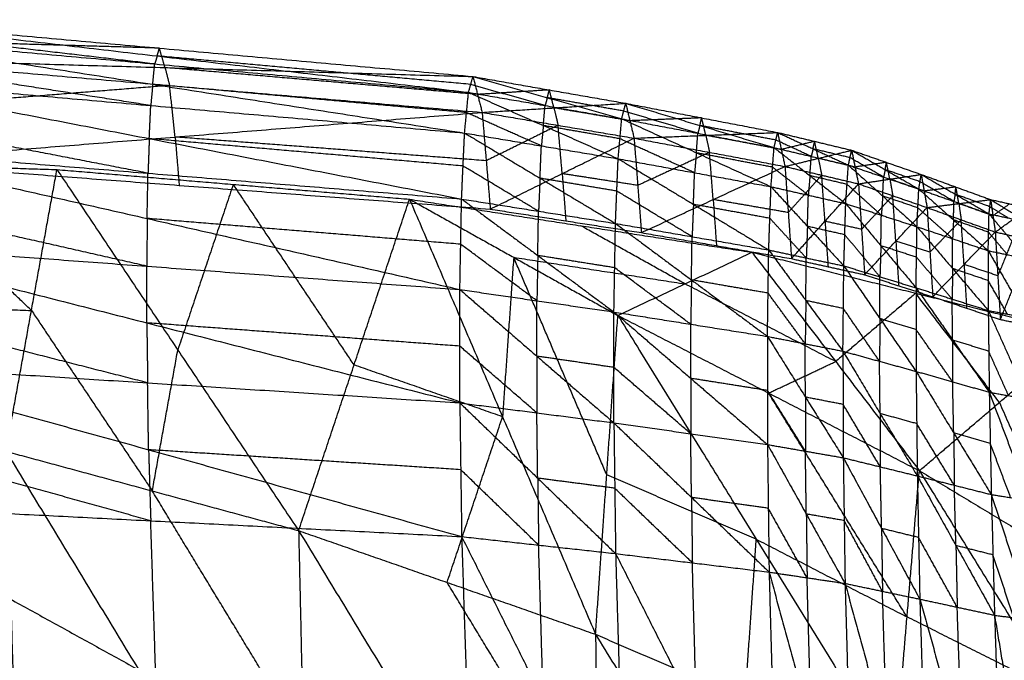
# Model space of a CAD drawing. Header units: millimetres. Extents: x -106 to 110, y -96 to 120.
# Tile 854 of 1020: x -6.95 to -3.08, y 116.17 to 118.69. Entities that reach past the tile are written whole.
import ezdxf

# ---------------------------------------------------------------- set-up
doc = ezdxf.new("R2010")
doc.units = ezdxf.units.MM
doc.header["$MEASUREMENT"] = 0
doc.layers.add('Default', color=7, linetype='Continuous', true_color=0x000000)

msp = doc.modelspace()

# ---------------------------------------------------------------- linework, layer by layer
at = {"layer": 'Default'}
for points in [[(-7.6347, 118.6921, 12.1913), (-6.4104, 118.5492, 12.5079), (-5.1861, 118.4064, 12.8244)], [(-7.6347, 118.6921, 12.1913), (-6.4016, 118.5802, 12.3853), (-5.1686, 118.4683, 12.5793)], [(-6.4201, 118.5178, 12.6593), (-7.0323, 118.5892, 12.501), (-7.6444, 118.6606, 12.3427)], [(-7.6542, 118.6292, 12.4942), (-6.4278, 118.4377, 12.7843), (-5.2015, 118.2462, 13.0745)], [(-7.6542, 118.6292, 12.4942), (-6.4201, 118.5178, 12.6593), (-5.1861, 118.4064, 12.8244)], [(-6.4016, 118.5802, 12.3853), (-7.0071, 118.5978, 12.1617), (-7.6126, 118.6155, 11.938)], [(-6.4104, 118.5492, 12.5079), (-6.406, 118.5647, 12.4466), (-6.4016, 118.5802, 12.3853)], [(-6.3796, 118.5036, 12.132), (-6.3906, 118.5419, 12.2587), (-6.4016, 118.5802, 12.3853)], [(-6.4356, 118.3542, 12.9422), (-7.0488, 118.4499, 12.7971), (-7.662, 118.5457, 12.652)], [(-7.5906, 118.5389, 11.6848), (-6.3796, 118.5036, 12.132), (-5.1686, 118.4683, 12.5793)], [(-7.5906, 118.5389, 11.6848), (-6.3615, 118.4331, 11.9202), (-5.1324, 118.3272, 12.1556)], [(-6.4104, 118.5492, 12.5079), (-6.4153, 118.5335, 12.5836), (-6.4201, 118.5178, 12.6593)], [(-5.1773, 118.4373, 12.7019), (-5.7939, 118.4933, 12.6049), (-6.4104, 118.5492, 12.5079)], [(-6.4278, 118.4377, 12.7843), (-6.424, 118.4777, 12.7218), (-6.4201, 118.5178, 12.6593)], [(-6.3796, 118.5036, 12.132), (-6.3705, 118.4683, 12.0261), (-6.3615, 118.4331, 11.9202)], [(-5.1505, 118.3978, 12.3675), (-5.765, 118.4507, 12.2497), (-6.3796, 118.5036, 12.132)], [(-7.6697, 118.4622, 12.8099), (-6.4415, 118.2243, 13.0606), (-5.2133, 117.9865, 13.3113)], [(-7.6697, 118.4622, 12.8099), (-6.4356, 118.3542, 12.9422), (-5.2015, 118.2462, 13.0745)], [(-5.1861, 118.4064, 12.8244), (-5.1773, 118.4373, 12.7019), (-5.1686, 118.4683, 12.5793)], [(-5.1686, 118.4683, 12.5793), (-5.1505, 118.3978, 12.3675), (-5.1324, 118.3272, 12.1556)], [(-5.1686, 118.4683, 12.5793), (-4.8761, 118.3852, 12.7609), (-4.5837, 118.302, 12.9424)], [(-5.1686, 118.4683, 12.5793), (-4.8682, 118.4156, 12.648), (-4.5679, 118.363, 12.7168)], [(-6.3615, 118.4331, 11.9202), (-6.9652, 118.3847, 11.7129), (-7.5689, 118.3363, 11.5057)], [(-6.4278, 118.4377, 12.7843), (-6.4317, 118.3959, 12.8633), (-6.4356, 118.3542, 12.9422)], [(-5.1938, 118.3263, 12.9495), (-5.8108, 118.382, 12.8669), (-6.4278, 118.4377, 12.7843)], [(-6.3398, 118.2305, 11.7411), (-6.3506, 118.3318, 11.8306), (-6.3615, 118.4331, 11.9202)], [(-4.8849, 118.3542, 12.8834), (-5.0311, 118.3958, 12.7927), (-5.1773, 118.4373, 12.7019)], [(-4.8682, 118.4156, 12.648), (-5.0094, 118.4067, 12.5077), (-5.1505, 118.3978, 12.3675)], [(-4.8761, 118.3852, 12.7609), (-4.8722, 118.4004, 12.7045), (-4.8682, 118.4156, 12.648)], [(-4.8501, 118.3451, 12.4362), (-4.8592, 118.3804, 12.5421), (-4.8682, 118.4156, 12.648)], [(-5.2015, 118.2462, 13.0745), (-5.1938, 118.3263, 12.9495), (-5.1861, 118.4064, 12.8244)], [(-5.1861, 118.4064, 12.8244), (-4.8918, 118.2756, 12.9973), (-4.5976, 118.1449, 13.1701)], [(-5.1861, 118.4064, 12.8244), (-4.8849, 118.3542, 12.8834), (-4.5837, 118.302, 12.9424)], [(-4.8761, 118.3852, 12.7609), (-4.8805, 118.3697, 12.8221), (-4.8849, 118.3542, 12.8834)], [(-4.5758, 118.3325, 12.8296), (-4.726, 118.3588, 12.7952), (-4.8761, 118.3852, 12.7609)], [(-6.4415, 118.2243, 13.0606), (-6.4386, 118.2893, 13.0014), (-6.4356, 118.3542, 12.9422)], [(-5.1324, 118.3272, 12.1556), (-4.8501, 118.3451, 12.4362), (-4.5679, 118.363, 12.7168)], [(-4.8918, 118.2756, 12.9973), (-4.8884, 118.3149, 12.9403), (-4.8849, 118.3542, 12.8834)], [(-4.8501, 118.3451, 12.4362), (-4.8419, 118.3108, 12.337), (-4.8337, 118.2765, 12.2379)], [(-4.5514, 118.2944, 12.5185), (-4.7008, 118.3197, 12.4773), (-4.8501, 118.3451, 12.4362)], [(-4.5837, 118.302, 12.9424), (-4.5758, 118.3325, 12.8296), (-4.5679, 118.363, 12.7168)], [(-4.284, 118.2453, 13.005), (-4.4299, 118.2889, 12.9173), (-4.5758, 118.3325, 12.8296)], [(-4.5679, 118.363, 12.7168), (-4.5514, 118.2944, 12.5185), (-4.535, 118.2258, 12.3202)], [(-4.5679, 118.363, 12.7168), (-4.2761, 118.2757, 12.8922), (-3.9844, 118.1885, 13.0676)], [(-4.5679, 118.363, 12.7168), (-4.2692, 118.3056, 12.7894), (-3.9705, 118.2482, 12.8619)], [(-6.4465, 118.088, 13.2139), (-7.0606, 118.2069, 13.0886), (-7.6747, 118.3258, 12.9632)], [(-7.5472, 118.1337, 11.3266), (-6.3398, 118.2305, 11.7411), (-5.1324, 118.3272, 12.1556)], [(-4.8995, 118.1955, 13.1223), (-5.0467, 118.2609, 13.0359), (-5.1938, 118.3263, 12.9495)], [(-5.1324, 118.3272, 12.1556), (-5.1164, 118.137, 11.9979), (-5.1004, 117.9468, 11.8402)], [(-5.1324, 118.3272, 12.1556), (-4.8337, 118.2765, 12.2379), (-4.535, 118.2258, 12.3202)], [(-4.5976, 118.1449, 13.1701), (-4.5906, 118.2235, 13.0562), (-4.5837, 118.302, 12.9424)], [(-4.5837, 118.302, 12.9424), (-4.2901, 118.1684, 13.1072), (-3.9964, 118.0348, 13.2721)], [(-4.5837, 118.302, 12.9424), (-4.284, 118.2453, 13.005), (-3.9844, 118.1885, 13.0676)], [(-4.2692, 118.3056, 12.7894), (-4.4103, 118.3, 12.6539), (-4.5514, 118.2944, 12.5185)], [(-4.2761, 118.2757, 12.8922), (-4.2727, 118.2907, 12.8408), (-4.2692, 118.3056, 12.7894)], [(-4.2528, 118.237, 12.5911), (-4.261, 118.2713, 12.6902), (-4.2692, 118.3056, 12.7894)], [(-4.8337, 118.2765, 12.2379), (-4.9751, 118.2068, 12.1179), (-5.1164, 118.137, 11.9979)], [(-4.8918, 118.2756, 12.9973), (-4.8957, 118.2356, 13.0598), (-4.8995, 118.1955, 13.1223)], [(-4.5906, 118.2235, 13.0562), (-4.7412, 118.2495, 13.0267), (-4.8918, 118.2756, 12.9973)], [(-4.8177, 118.0863, 12.0802), (-4.8257, 118.1814, 12.1591), (-4.8337, 118.2765, 12.2379)], [(-4.2761, 118.2757, 12.8922), (-4.2801, 118.2605, 12.9486), (-4.284, 118.2453, 13.005)], [(-3.9774, 118.2183, 12.9647), (-4.1268, 118.247, 12.9285), (-4.2761, 118.2757, 12.8922)], [(-6.4415, 118.2243, 13.0606), (-6.444, 118.1562, 13.1373), (-6.4465, 118.088, 13.2139)], [(-5.2074, 118.1164, 13.1929), (-5.8245, 118.1703, 13.1267), (-6.4415, 118.2243, 13.0606)], [(-6.3398, 118.2305, 11.7411), (-6.3318, 118.1353, 11.6623), (-6.3238, 118.0402, 11.5834)], [(-5.1164, 118.137, 11.9979), (-5.7281, 118.1837, 11.8695), (-6.3398, 118.2305, 11.7411)], [(-5.2133, 117.9865, 13.3113), (-5.2074, 118.1164, 13.1929), (-5.2015, 118.2462, 13.0745)], [(-5.2015, 118.2462, 13.0745), (-4.9048, 118.0683, 13.2287), (-4.6081, 117.8904, 13.383)], [(-5.2015, 118.2462, 13.0745), (-4.8995, 118.1955, 13.1223), (-4.5976, 118.1449, 13.1701)], [(-5.1004, 117.9468, 11.8402), (-4.8177, 118.0863, 12.0802), (-4.535, 118.2258, 12.3202)], [(-4.297, 118.0898, 13.2211), (-4.4438, 118.1566, 13.1386), (-4.5906, 118.2235, 13.0562)], [(-4.535, 118.2258, 12.3202), (-4.2528, 118.237, 12.5911), (-3.9705, 118.2482, 12.8619)], [(-4.535, 118.2258, 12.3202), (-4.5206, 118.04, 12.1691), (-4.5061, 117.8542, 12.0179)], [(-4.535, 118.2258, 12.3202), (-4.2383, 118.1701, 12.4067), (-3.9415, 118.1145, 12.4932)], [(-4.2901, 118.1684, 13.1072), (-4.287, 118.2068, 13.0561), (-4.284, 118.2453, 13.005)], [(-4.2528, 118.237, 12.5911), (-4.2455, 118.2035, 12.4989), (-4.2383, 118.1701, 12.4067)], [(-3.956, 118.1813, 12.6776), (-4.1044, 118.2091, 12.6343), (-4.2528, 118.237, 12.5911)], [(-3.9844, 118.1885, 13.0676), (-3.9774, 118.2183, 12.9647), (-3.9705, 118.2482, 12.8619)], [(-3.8382, 118.1541, 13.1036), (-3.9078, 118.1862, 13.0342), (-3.9774, 118.2183, 12.9647)], [(-3.9705, 118.2482, 12.8619), (-3.956, 118.1813, 12.6776), (-3.9415, 118.1145, 12.4932)], [(-3.9705, 118.2482, 12.8619), (-3.8313, 118.1839, 13.0008), (-3.6921, 118.1197, 13.1396)], [(-3.9705, 118.2482, 12.8619), (-3.825, 118.2133, 12.9038), (-3.6795, 118.1784, 12.9456)], [(-3.825, 118.2133, 12.9038), (-3.8905, 118.1973, 12.7907), (-3.956, 118.1813, 12.6776)], [(-3.8313, 118.1839, 13.0008), (-3.8282, 118.1986, 12.9523), (-3.825, 118.2133, 12.9038)], [(-3.8105, 118.1464, 12.7194), (-3.8178, 118.1799, 12.8116), (-3.825, 118.2133, 12.9038)], [(-7.6796, 118.1895, 13.1165), (-6.4498, 117.91, 13.3158), (-5.22, 117.6304, 13.5151)], [(-7.6796, 118.1895, 13.1165), (-6.4465, 118.088, 13.2139), (-5.2133, 117.9865, 13.3113)], [(-4.9048, 118.0683, 13.2287), (-4.9022, 118.1319, 13.1755), (-4.8995, 118.1955, 13.1223)], [(-3.9964, 118.0348, 13.2721), (-3.9904, 118.1116, 13.1698), (-3.9844, 118.1885, 13.0676)], [(-3.9844, 118.1885, 13.0676), (-3.8435, 118.0784, 13.1991), (-3.7026, 117.9683, 13.3307)], [(-3.9844, 118.1885, 13.0676), (-3.8382, 118.1541, 13.1036), (-3.6921, 118.1197, 13.1396)], [(-3.9415, 118.1145, 12.4932), (-3.8105, 118.1464, 12.7194), (-3.6795, 118.1784, 12.9456)], [(-3.8313, 118.1839, 13.0008), (-3.8347, 118.169, 13.0522), (-3.8382, 118.1541, 13.1036)], [(-3.6858, 118.149, 13.0426), (-3.7585, 118.1665, 13.0217), (-3.8313, 118.1839, 13.0008)], [(-3.6921, 118.1197, 13.1396), (-3.6858, 118.149, 13.0426), (-3.6795, 118.1784, 12.9456)], [(-3.6795, 118.1784, 12.9456), (-3.666, 118.1123, 12.7694), (-3.6525, 118.0462, 12.5931)], [(-3.6795, 118.1784, 12.9456), (-3.5474, 118.1021, 13.0895), (-3.4153, 118.0257, 13.2334)], [(-3.6795, 118.1784, 12.9456), (-3.5426, 118.1307, 12.9998), (-3.4057, 118.0831, 13.0541)], [(-8.2123, 118.147, 11.2249), (-7.5084, 118.1247, 11.3405), (-6.8045, 118.1024, 11.456)], [(-4.6081, 117.8904, 13.383), (-4.6029, 118.0176, 13.2765), (-4.5976, 118.1449, 13.1701)], [(-4.5976, 118.1449, 13.1701), (-4.3015, 117.9655, 13.3151), (-4.0055, 117.7862, 13.4601)], [(-4.5976, 118.1449, 13.1701), (-4.297, 118.0898, 13.2211), (-3.9964, 118.0348, 13.2721)], [(-4.2383, 118.1701, 12.4067), (-4.3794, 118.105, 12.2879), (-4.5206, 118.04, 12.1691)], [(-4.2901, 118.1684, 13.1072), (-4.2935, 118.1291, 13.1641), (-4.297, 118.0898, 13.2211)], [(-3.9904, 118.1116, 13.1698), (-4.1402, 118.14, 13.1385), (-4.2901, 118.1684, 13.1072)], [(-4.2238, 117.9843, 12.2555), (-4.231, 118.0772, 12.3311), (-4.2383, 118.1701, 12.4067)], [(-3.8435, 118.0784, 13.1991), (-3.8408, 118.1162, 13.1513), (-3.8382, 118.1541, 13.1036)], [(-3.8105, 118.1464, 12.7194), (-3.8038, 118.1134, 12.6313), (-3.797, 118.0804, 12.5431)], [(-3.666, 118.1123, 12.7694), (-3.7383, 118.1294, 12.7444), (-3.8105, 118.1464, 12.7194)], [(-3.5537, 118.0727, 13.1865), (-3.6197, 118.1109, 13.1145), (-3.6858, 118.149, 13.0426)], [(-7.5472, 118.1337, 11.3266), (-6.3238, 118.0402, 11.5834), (-5.1004, 117.9468, 11.8402)], [(-6.9048, 117.5481, 10.7135), (-7.2066, 117.8364, 11.027), (-7.5084, 118.1247, 11.3405)], [(-7.0051, 116.9939, 9.971), (-6.9048, 117.5481, 10.7135), (-6.8045, 118.1024, 11.456)], [(-6.8045, 118.1024, 11.456), (-6.3293, 117.3921, 10.6492), (-5.8541, 116.6818, 9.8424)], [(-6.8045, 118.1024, 11.456), (-6.1113, 118.0441, 11.6069), (-5.4181, 117.9858, 11.7577)], [(-4.9107, 117.9385, 13.3471), (-5.0591, 118.0274, 13.27), (-5.2074, 118.1164, 13.1929)], [(-4.5061, 117.8542, 12.0179), (-4.2238, 117.9843, 12.2555), (-3.9415, 118.1145, 12.4932)], [(-3.8495, 118.0015, 13.3014), (-3.9199, 118.0566, 13.2356), (-3.9904, 118.1116, 13.1698)], [(-3.9415, 118.1145, 12.4932), (-3.9287, 117.9332, 12.3486), (-3.9159, 117.7518, 12.204)], [(-3.9415, 118.1145, 12.4932), (-3.797, 118.0804, 12.5431), (-3.6525, 118.0462, 12.5931)], [(-3.7026, 117.9683, 13.3307), (-3.6973, 118.044, 13.2351), (-3.6921, 118.1197, 13.1396)], [(-3.6921, 118.1197, 13.1396), (-3.5572, 117.9985, 13.2736), (-3.4224, 117.8774, 13.4076)], [(-3.6921, 118.1197, 13.1396), (-3.5537, 118.0727, 13.1865), (-3.4153, 118.0257, 13.2334)], [(-3.5426, 118.1307, 12.9998), (-3.6043, 118.1215, 12.8846), (-3.666, 118.1123, 12.7694)], [(-3.5474, 118.1021, 13.0895), (-3.5506, 118.0874, 13.138), (-3.5537, 118.0727, 13.1865)], [(-3.5474, 118.1021, 13.0895), (-3.545, 118.1164, 13.0447), (-3.5426, 118.1307, 12.9998)], [(-3.4105, 118.0544, 13.1437), (-3.479, 118.0782, 13.1166), (-3.5474, 118.1021, 13.0895)], [(-3.5291, 118.0647, 12.8236), (-3.5359, 118.0977, 12.9117), (-3.5426, 118.1307, 12.9998)], [(-6.4498, 117.91, 13.3158), (-6.4482, 117.999, 13.2649), (-6.4465, 118.088, 13.2139)], [(-4.9048, 118.0683, 13.2287), (-4.9078, 118.0034, 13.2879), (-4.9107, 117.9385, 13.3471)], [(-4.6029, 118.0176, 13.2765), (-4.7538, 118.043, 13.2526), (-4.9048, 118.0683, 13.2287)], [(-4.8177, 118.0863, 12.0802), (-4.8105, 117.9934, 12.0046), (-4.8033, 117.9005, 11.9291)], [(-4.5206, 118.04, 12.1691), (-4.6691, 118.0631, 12.1246), (-4.8177, 118.0863, 12.0802)], [(-4.3015, 117.9655, 13.3151), (-4.2993, 118.0277, 13.2681), (-4.297, 118.0898, 13.2211)], [(-3.797, 118.0804, 12.5431), (-3.8629, 118.0068, 12.4459), (-3.9287, 117.9332, 12.3486)], [(-3.8435, 118.0784, 13.1991), (-3.8465, 118.0399, 13.2503), (-3.8495, 118.0015, 13.3014)], [(-3.6973, 118.044, 13.2351), (-3.7704, 118.0612, 13.2171), (-3.8435, 118.0784, 13.1991)], [(-3.7842, 117.899, 12.3985), (-3.7906, 117.9897, 12.4708), (-3.797, 118.0804, 12.5431)], [(-3.6525, 118.0462, 12.5931), (-3.5291, 118.0647, 12.8236), (-3.4057, 118.0831, 13.0541)], [(-3.5572, 117.9985, 13.2736), (-3.5555, 118.0356, 13.23), (-3.5537, 118.0727, 13.1865)], [(-3.5291, 118.0647, 12.8236), (-3.5234, 118.0321, 12.7405), (-3.5176, 117.9996, 12.6574)], [(-3.3942, 118.018, 12.8879), (-3.4617, 118.0413, 12.8557), (-3.5291, 118.0647, 12.8236)], [(-3.4153, 118.0257, 13.2334), (-3.4105, 118.0544, 13.1437), (-3.4057, 118.0831, 13.0541)], [(-3.4057, 118.0831, 13.0541), (-3.3942, 118.018, 12.8879), (-3.3827, 117.9529, 12.7217)], [(-3.4057, 118.0831, 13.0541), (-3.2724, 118.0056, 13.1934), (-3.139, 117.9281, 13.3326)], [(-3.4057, 118.0831, 13.0541), (-3.2692, 118.0336, 13.1109), (-3.1327, 117.9841, 13.1676)], [(-6.1113, 118.0441, 11.6069), (-6.2203, 117.7181, 11.128), (-6.3293, 117.3921, 10.6492)], [(-5.6361, 117.3338, 10.8001), (-5.8737, 117.6889, 11.2035), (-6.1113, 118.0441, 11.6069)], [(-4.0055, 117.7862, 13.4601), (-4.0009, 117.9105, 13.3661), (-3.9964, 118.0348, 13.2721)], [(-3.9964, 118.0348, 13.2721), (-3.8532, 117.879, 13.3883), (-3.7101, 117.7233, 13.5045)], [(-3.9964, 118.0348, 13.2721), (-3.8495, 118.0015, 13.3014), (-3.7026, 117.9683, 13.3307)], [(-3.9159, 117.7518, 12.204), (-3.7842, 117.899, 12.3985), (-3.6525, 118.0462, 12.5931)], [(-3.5625, 117.9228, 13.3691), (-3.6299, 117.9834, 13.3021), (-3.6973, 118.044, 13.2351)], [(-3.6525, 118.0462, 12.5931), (-3.6404, 117.8674, 12.4523), (-3.6283, 117.6886, 12.3114)], [(-3.6525, 118.0462, 12.5931), (-3.5176, 117.9996, 12.6574), (-3.3827, 117.9529, 12.7217)], [(-3.4224, 117.8774, 13.4076), (-3.4189, 117.9516, 13.3205), (-3.4153, 118.0257, 13.2334)], [(-3.4153, 118.0257, 13.2334), (-3.2788, 117.9044, 13.3616), (-3.1423, 117.7831, 13.4899)], [(-3.4153, 118.0257, 13.2334), (-3.2771, 117.9769, 13.283), (-3.139, 117.9281, 13.3326)], [(-3.2771, 117.9769, 13.283), (-3.3438, 118.0157, 13.2134), (-3.4105, 118.0544, 13.1437)], [(-3.2692, 118.0336, 13.1109), (-3.3317, 118.0258, 12.9994), (-3.3942, 118.018, 12.8879)], [(-3.2724, 118.0056, 13.1934), (-3.2708, 118.0196, 13.1521), (-3.2692, 118.0336, 13.1109)], [(-3.2577, 117.9685, 12.9446), (-3.2635, 118.0011, 13.0277), (-3.2692, 118.0336, 13.1109)], [(-6.4511, 117.7222, 13.4524), (-7.066, 117.8619, 13.3527), (-7.6809, 118.0017, 13.2531)], [(-5.8541, 116.6818, 9.8424), (-5.6361, 117.3338, 10.8001), (-5.4181, 117.9858, 11.7577)], [(-5.4181, 117.9858, 11.7577), (-5.0522, 117.1299, 10.7192), (-4.6863, 116.2739, 9.6807)], [(-5.4181, 117.9858, 11.7577), (-5.0084, 117.7571, 11.5744), (-4.5987, 117.5284, 11.391)], [(-5.4181, 117.9858, 11.7577), (-4.7446, 117.8813, 11.958), (-4.0711, 117.7768, 12.1582)], [(-5.22, 117.6304, 13.5151), (-5.2167, 117.8085, 13.4132), (-5.2133, 117.9865, 13.3113)], [(-5.2133, 117.9865, 13.3113), (-4.9137, 117.7642, 13.437), (-4.6141, 117.5419, 13.5628)], [(-5.2133, 117.9865, 13.3113), (-4.9107, 117.9385, 13.3471), (-4.6081, 117.8904, 13.383)], [(-4.3068, 117.8383, 13.4215), (-4.4548, 117.928, 13.349), (-4.6029, 118.0176, 13.2765)], [(-4.2238, 117.9843, 12.2555), (-4.2174, 117.8937, 12.1832), (-4.211, 117.803, 12.1109)], [(-3.9287, 117.9332, 12.3486), (-4.0763, 117.9587, 12.3021), (-4.2238, 117.9843, 12.2555)], [(-3.8532, 117.879, 13.3883), (-3.8514, 117.9403, 13.3448), (-3.8495, 118.0015, 13.3014)], [(-3.5176, 117.9996, 12.6574), (-3.579, 117.9335, 12.5548), (-3.6404, 117.8674, 12.4523)], [(-3.5572, 117.9985, 13.2736), (-3.5599, 117.9607, 13.3214), (-3.5625, 117.9228, 13.3691)], [(-3.4189, 117.9516, 13.3205), (-3.488, 117.9751, 13.297), (-3.5572, 117.9985, 13.2736)], [(-3.5055, 117.8207, 12.5165), (-3.5115, 117.9102, 12.587), (-3.5176, 117.9996, 12.6574)], [(-3.3827, 117.9529, 12.7217), (-3.2577, 117.9685, 12.9446), (-3.1327, 117.9841, 13.1676)], [(-3.2724, 118.0056, 13.1934), (-3.2747, 117.9913, 13.2382), (-3.2771, 117.9769, 13.283)], [(-3.1359, 117.9561, 13.2501), (-3.2041, 117.9809, 13.2217), (-3.2724, 118.0056, 13.1934)], [(-3.139, 117.9281, 13.3326), (-3.1359, 117.9561, 13.2501), (-3.1327, 117.9841, 13.1676)], [(-3.1327, 117.9841, 13.1676), (-3.1237, 117.9203, 13.0108), (-3.1146, 117.8565, 12.8539)], [(-3.1327, 117.9841, 13.1676), (-3.0606, 117.9399, 13.2682), (-2.9885, 117.8957, 13.3688)], [(-3.1327, 117.9841, 13.1676), (-3.058, 117.9677, 13.1881), (-2.9832, 117.9513, 13.2085)], [(-5.1004, 117.9468, 11.8402), (-4.8033, 117.9005, 11.9291), (-4.5061, 117.8542, 12.0179)], [(-4.3015, 117.9655, 13.3151), (-4.3042, 117.9019, 13.3683), (-4.3068, 117.8383, 13.4215)], [(-4.0009, 117.9105, 13.3661), (-4.1512, 117.938, 13.3406), (-4.3015, 117.9655, 13.3151)], [(-3.7101, 117.7233, 13.5045), (-3.7063, 117.8458, 13.4176), (-3.7026, 117.9683, 13.3307)], [(-3.7026, 117.9683, 13.3307), (-3.5644, 117.8028, 13.4469), (-3.4262, 117.6373, 13.563)], [(-3.7026, 117.9683, 13.3307), (-3.5625, 117.9228, 13.3691), (-3.4224, 117.8774, 13.4076)], [(-3.6283, 117.6886, 12.3114), (-3.5055, 117.8207, 12.5165), (-3.3827, 117.9529, 12.7217)], [(-3.2824, 117.8302, 13.4487), (-3.3506, 117.8909, 13.3846), (-3.4189, 117.9516, 13.3205)], [(-3.3827, 117.9529, 12.7217), (-3.3715, 117.7774, 12.5852), (-3.3603, 117.6019, 12.4487)], [(-3.3827, 117.9529, 12.7217), (-3.2486, 117.9047, 12.7878), (-3.1146, 117.8565, 12.8539)], [(-3.2788, 117.9044, 13.3616), (-3.278, 117.9407, 13.3223), (-3.2771, 117.9769, 13.283)], [(-3.2577, 117.9685, 12.9446), (-3.2532, 117.9366, 12.8662), (-3.2486, 117.9047, 12.7878)], [(-3.1237, 117.9203, 13.0108), (-3.1907, 117.9444, 12.9777), (-3.2577, 117.9685, 12.9446)], [(-3.0637, 117.9119, 13.3507), (-3.0998, 117.934, 13.3004), (-3.1359, 117.9561, 13.2501)], [(-3.058, 117.9677, 13.1881), (-3.0908, 117.944, 13.0994), (-3.1237, 117.9203, 13.0108)], [(-3.1146, 117.8565, 12.8539), (-3.0489, 117.9039, 13.0312), (-2.9832, 117.9513, 13.2085)], [(-6.4498, 117.91, 13.3158), (-6.4505, 117.8161, 13.3841), (-6.4511, 117.7222, 13.4524)], [(-5.2167, 117.8085, 13.4132), (-5.8333, 117.8592, 13.3645), (-6.4498, 117.91, 13.3158)], [(-4.9137, 117.7642, 13.437), (-4.9122, 117.8513, 13.3921), (-4.9107, 117.9385, 13.3471)], [(-3.8578, 117.7547, 13.4823), (-3.9294, 117.8326, 13.4242), (-4.0009, 117.9105, 13.3661)], [(-3.5644, 117.8028, 13.4469), (-3.5634, 117.8628, 13.408), (-3.5625, 117.9228, 13.3691)], [(-3.2486, 117.9047, 12.7878), (-3.31, 117.841, 12.6865), (-3.3715, 117.7774, 12.5852)], [(-3.2788, 117.9044, 13.3616), (-3.2806, 117.8673, 13.4052), (-3.2824, 117.8302, 13.4487)], [(-3.1407, 117.8556, 13.4113), (-3.2097, 117.88, 13.3865), (-3.2788, 117.9044, 13.3616)], [(-3.2374, 117.7292, 12.6513), (-3.243, 117.8169, 12.7195), (-3.2486, 117.9047, 12.7878)], [(-3.1423, 117.7831, 13.4899), (-3.1407, 117.8556, 13.4113), (-3.139, 117.9281, 13.3326)], [(-3.139, 117.9281, 13.3326), (-3.065, 117.8399, 13.4265), (-2.9911, 117.7518, 13.5203)], [(-3.139, 117.9281, 13.3326), (-3.0637, 117.9119, 13.3507), (-2.9885, 117.8957, 13.3688)], [(-4.3349, 117.6526, 11.7746), (-4.5398, 117.767, 11.8663), (-4.7446, 117.8813, 11.958)], [(-4.6141, 117.5419, 13.5628), (-4.6111, 117.7161, 13.4729), (-4.6081, 117.8904, 13.383)], [(-4.6081, 117.8904, 13.383), (-4.3093, 117.6682, 13.4989), (-4.0104, 117.4459, 13.6149)], [(-4.6081, 117.8904, 13.383), (-4.3068, 117.8383, 13.4215), (-4.0055, 117.7862, 13.4601)], [(-3.8532, 117.879, 13.3883), (-3.8555, 117.8169, 13.4353), (-3.8578, 117.7547, 13.4823)], [(-3.7063, 117.8458, 13.4176), (-3.7798, 117.8624, 13.4029), (-3.8532, 117.879, 13.3883)], [(-3.7842, 117.899, 12.3985), (-3.7782, 117.8096, 12.3281), (-3.7721, 117.7202, 12.2577)], [(-3.6404, 117.8674, 12.4523), (-3.7123, 117.8832, 12.4254), (-3.7842, 117.899, 12.3985)], [(-3.4262, 117.6373, 13.563), (-3.4243, 117.7573, 13.4853), (-3.4224, 117.8774, 13.4076)], [(-3.4224, 117.8774, 13.4076), (-3.2824, 117.8302, 13.4487), (-3.1423, 117.7831, 13.4899)], [(-3.4224, 117.8774, 13.4076), (-3.2823, 117.7128, 13.5172), (-3.1422, 117.5481, 13.6269)], [(-4.5061, 117.8542, 12.0179), (-4.211, 117.803, 12.1109), (-3.9159, 117.7518, 12.204)], [(-4.3093, 117.6682, 13.4989), (-4.308, 117.7532, 13.4602), (-4.3068, 117.8383, 13.4215)], [(-3.5681, 117.6803, 13.5337), (-3.6372, 117.763, 13.4757), (-3.7063, 117.8458, 13.4176)], [(-3.3603, 117.6019, 12.4487), (-3.2374, 117.7292, 12.6513), (-3.1146, 117.8565, 12.8539)], [(-3.2823, 117.7128, 13.5172), (-3.2823, 117.7715, 13.483), (-3.2824, 117.8302, 13.4487)], [(-3.0667, 117.7674, 13.5051), (-3.1037, 117.8115, 13.4582), (-3.1407, 117.8556, 13.4113)], [(-3.1146, 117.8565, 12.8539), (-3.1046, 117.6845, 12.7212), (-3.0945, 117.5124, 12.5886)], [(-3.1146, 117.8565, 12.8539), (-3.0409, 117.8406, 12.8773), (-2.9673, 117.8247, 12.9007)], [(-3.0409, 117.8406, 12.8773), (-3.0728, 117.7625, 12.7993), (-3.1046, 117.6845, 12.7212)], [(-7.6821, 117.8139, 13.3897), (-6.4512, 117.4993, 13.5278), (-5.2203, 117.1846, 13.6659)], [(-7.6821, 117.8139, 13.3897), (-6.4511, 117.7222, 13.4524), (-5.22, 117.6304, 13.5151)], [(-4.9171, 117.5862, 13.5389), (-5.0669, 117.6973, 13.4761), (-5.2167, 117.8085, 13.4132)], [(-3.5644, 117.8028, 13.4469), (-3.5663, 117.7415, 13.4903), (-3.5681, 117.6803, 13.5337)], [(-3.4243, 117.7573, 13.4853), (-3.4943, 117.7801, 13.4661), (-3.5644, 117.8028, 13.4469)], [(-3.5055, 117.8207, 12.5165), (-3.4999, 117.733, 12.4483), (-3.4943, 117.6452, 12.3801)], [(-3.3715, 117.7774, 12.5852), (-3.4385, 117.7991, 12.5509), (-3.5055, 117.8207, 12.5165)], [(-3.0945, 117.5124, 12.5886), (-3.0309, 117.6686, 12.7446), (-2.9673, 117.8247, 12.9007)], [(-5.0084, 117.7571, 11.5744), (-5.0303, 117.4435, 11.1468), (-5.0522, 117.1299, 10.7192)], [(-5.0084, 117.7571, 11.5744), (-4.6717, 117.7049, 11.6745), (-4.3349, 117.6526, 11.7746)], [(-4.6425, 116.9012, 10.5359), (-4.8255, 117.3292, 11.0551), (-5.0084, 117.7571, 11.5744)], [(-4.9137, 117.7642, 13.437), (-4.9154, 117.6752, 13.488), (-4.9171, 117.5862, 13.5389)], [(-4.6111, 117.7161, 13.4729), (-4.7624, 117.7402, 13.4549), (-4.9137, 117.7642, 13.437)], [(-4.5987, 117.5284, 11.391), (-4.3349, 117.6526, 11.7746), (-4.0711, 117.7768, 12.1582)], [(-4.0711, 117.7768, 12.1582), (-3.7421, 117.3471, 11.6134), (-3.413, 116.9174, 11.0686)], [(-4.0711, 117.7768, 12.1582), (-3.4274, 117.6159, 12.4222), (-2.7836, 117.455, 12.6863)], [(-4.0104, 117.4459, 13.6149), (-4.0079, 117.6161, 13.5375), (-4.0055, 117.7862, 13.4601)], [(-4.0055, 117.7862, 13.4601), (-3.8595, 117.587, 13.5525), (-3.7136, 117.3879, 13.6449)], [(-4.0055, 117.7862, 13.4601), (-3.8578, 117.7547, 13.4823), (-3.7101, 117.7233, 13.5045)], [(-3.9159, 117.7518, 12.204), (-3.7721, 117.7202, 12.2577), (-3.6283, 117.6886, 12.3114)], [(-3.8595, 117.587, 13.5525), (-3.8587, 117.6709, 13.5174), (-3.8578, 117.7547, 13.4823)], [(-3.2842, 117.5927, 13.595), (-3.3543, 117.675, 13.5401), (-3.4243, 117.7573, 13.4853)], [(-3.1423, 117.7831, 13.4899), (-3.1423, 117.6656, 13.5584), (-3.1422, 117.5481, 13.6269)], [(-3.1423, 117.7831, 13.4899), (-3.0667, 117.7674, 13.5051), (-2.9911, 117.7518, 13.5203)], [(-3.1423, 117.7831, 13.4899), (-3.0664, 117.6509, 13.5704), (-2.9905, 117.5187, 13.6508)], [(-6.4512, 117.4993, 13.5278), (-6.4511, 117.6107, 13.4901), (-6.4511, 117.7222, 13.4524)], [(-4.3123, 117.4939, 13.5888), (-4.4617, 117.605, 13.5308), (-4.6111, 117.7161, 13.4729)], [(-3.7136, 117.3879, 13.6449), (-3.7118, 117.5556, 13.5747), (-3.7101, 117.7233, 13.5045)], [(-3.7101, 117.7233, 13.5045), (-3.5681, 117.6803, 13.5337), (-3.4262, 117.6373, 13.563)], [(-3.7101, 117.7233, 13.5045), (-3.568, 117.5158, 13.5948), (-3.426, 117.3084, 13.6851)], [(-3.2823, 117.7128, 13.5172), (-3.2833, 117.6527, 13.5561), (-3.2842, 117.5927, 13.595)], [(-3.1423, 117.6656, 13.5584), (-3.2123, 117.6892, 13.5378), (-3.2823, 117.7128, 13.5172)], [(-3.2374, 117.7292, 12.6513), (-3.2324, 117.6432, 12.585), (-3.2274, 117.5571, 12.5186)], [(-3.1046, 117.6845, 12.7212), (-3.171, 117.7068, 12.6863), (-3.2374, 117.7292, 12.6513)], [(-3.6283, 117.6886, 12.3114), (-3.4943, 117.6452, 12.3801), (-3.3603, 117.6019, 12.4487)], [(-3.568, 117.5158, 13.5948), (-3.5681, 117.5981, 13.5643), (-3.5681, 117.6803, 13.5337)], [(-3.7421, 117.3471, 11.6134), (-4.0385, 117.4999, 11.694), (-4.3349, 117.6526, 11.7746)], [(-4.3093, 117.6682, 13.4989), (-4.3108, 117.581, 13.5439), (-4.3123, 117.4939, 13.5888)], [(-4.0079, 117.6161, 13.5375), (-4.1586, 117.6421, 13.5182), (-4.3093, 117.6682, 13.4989)], [(-3.4262, 117.6373, 13.563), (-3.4261, 117.4728, 13.6241), (-3.426, 117.3084, 13.6851)], [(-3.4262, 117.6373, 13.563), (-3.2842, 117.5927, 13.595), (-3.1422, 117.5481, 13.6269)], [(-3.4262, 117.6373, 13.563), (-3.2822, 117.4318, 13.6466), (-3.1382, 117.2263, 13.7301)], [(-3.0664, 117.5334, 13.6388), (-3.1043, 117.5995, 13.5986), (-3.1423, 117.6656, 13.5584)], [(-5.2203, 117.1846, 13.6659), (-5.2202, 117.4075, 13.5905), (-5.22, 117.6304, 13.5151)], [(-5.22, 117.6304, 13.5151), (-4.9172, 117.3681, 13.6031), (-4.6143, 117.1058, 13.6912)], [(-5.22, 117.6304, 13.5151), (-4.9171, 117.5862, 13.5389), (-4.6141, 117.5419, 13.5628)], [(-3.862, 117.4169, 13.6299), (-3.935, 117.5165, 13.5837), (-4.0079, 117.6161, 13.5375)], [(-3.4274, 117.6159, 12.4222), (-3.5847, 117.4815, 12.0178), (-3.7421, 117.3471, 11.6134)], [(-3.0983, 117.1862, 11.8774), (-3.2628, 117.401, 12.1498), (-3.4274, 117.6159, 12.4222)], [(-3.3603, 117.6019, 12.4487), (-3.2274, 117.5571, 12.5186), (-3.0945, 117.5124, 12.5886)], [(-6.4479, 117.2633, 13.6353), (-7.0633, 117.4206, 13.5663), (-7.6788, 117.5779, 13.4972)], [(-7.6087, 117.5705, 10.598), (-7.2567, 117.5593, 10.6557), (-6.9048, 117.5481, 10.7135)], [(-4.9172, 117.3681, 13.6031), (-4.9171, 117.4771, 13.571), (-4.9171, 117.5862, 13.5389)], [(-3.8595, 117.587, 13.5525), (-3.8608, 117.502, 13.5912), (-3.862, 117.4169, 13.6299)], [(-3.7118, 117.5556, 13.5747), (-3.7857, 117.5713, 13.5636), (-3.8595, 117.587, 13.5525)], [(-3.5698, 117.3481, 13.665), (-3.6408, 117.4519, 13.6199), (-3.7118, 117.5556, 13.5747)], [(-3.2822, 117.4318, 13.6466), (-3.2832, 117.5122, 13.6208), (-3.2842, 117.5927, 13.595)], [(-6.9048, 117.5481, 10.7135), (-6.6672, 117.193, 10.3101), (-6.4296, 116.8379, 9.9067)], [(-4.6863, 116.2739, 9.6807), (-4.6425, 116.9012, 10.5359), (-4.5987, 117.5284, 11.391)], [(-4.6143, 117.1058, 13.6912), (-4.6142, 117.3239, 13.627), (-4.6141, 117.5419, 13.5628)], [(-4.6141, 117.5419, 13.5628), (-4.3123, 117.4939, 13.5888), (-4.0104, 117.4459, 13.6149)], [(-4.6141, 117.5419, 13.5628), (-4.3122, 117.2811, 13.6414), (-4.0102, 117.0204, 13.7199)], [(-4.5987, 117.5284, 11.391), (-4.0543, 116.6478, 10.4385), (-3.5099, 115.7671, 9.4859)], [(-4.5987, 117.5284, 11.391), (-4.0059, 117.2229, 11.2298), (-3.413, 116.9174, 11.0686)], [(-3.1422, 117.5481, 13.6269), (-3.1402, 117.3872, 13.6785), (-3.1382, 117.2263, 13.7301)], [(-3.1422, 117.5481, 13.6269), (-3.0664, 117.5334, 13.6388), (-2.9905, 117.5187, 13.6508)], [(-3.1422, 117.5481, 13.6269), (-3.0643, 117.3737, 13.6871), (-2.9863, 117.1993, 13.7473)], [(-5.2202, 117.4075, 13.5905), (-5.8357, 117.4534, 13.5591), (-6.4512, 117.4993, 13.5278)], [(-6.4512, 117.4993, 13.5278), (-6.4495, 117.3813, 13.5815), (-6.4479, 117.2633, 13.6353)], [(-4.3122, 117.2811, 13.6414), (-4.3122, 117.3875, 13.6151), (-4.3123, 117.4939, 13.5888)], [(-3.568, 117.5158, 13.5948), (-3.5689, 117.432, 13.6299), (-3.5698, 117.3481, 13.665)], [(-3.4261, 117.4728, 13.6241), (-3.4971, 117.4943, 13.6094), (-3.568, 117.5158, 13.5948)], [(-3.0945, 117.5124, 12.5886), (-3.0217, 117.4977, 12.6132), (-2.9489, 117.483, 12.6379)], [(-4.0104, 117.4459, 13.6149), (-4.0103, 117.2332, 13.6674), (-4.0102, 117.0204, 13.7199)], [(-4.0104, 117.4459, 13.6149), (-3.862, 117.4169, 13.6299), (-3.7136, 117.3879, 13.6449)], [(-4.0104, 117.4459, 13.6149), (-3.8613, 117.2072, 13.6758), (-3.7122, 116.9685, 13.7366)], [(-3.2821, 117.2673, 13.7076), (-3.3541, 117.3701, 13.6658), (-3.4261, 117.4728, 13.6241)], [(-3.413, 116.9174, 11.0686), (-3.0983, 117.1862, 11.8774), (-2.7836, 117.455, 12.6863)], [(-4.9173, 117.1452, 13.6785), (-5.0687, 117.2764, 13.6345), (-5.2202, 117.4075, 13.5905)], [(-3.8613, 117.2072, 13.6758), (-3.8616, 117.312, 13.6528), (-3.862, 117.4169, 13.6299)], [(-3.1402, 117.3872, 13.6785), (-3.2112, 117.4095, 13.6625), (-3.2822, 117.4318, 13.6466)], [(-3.2822, 117.4318, 13.6466), (-3.2822, 117.3495, 13.6771), (-3.2821, 117.2673, 13.7076)], [(-6.4296, 116.8379, 9.9067), (-6.3794, 117.115, 10.278), (-6.3293, 117.3921, 10.6492)], [(-4.9172, 117.3681, 13.6031), (-4.9172, 117.2567, 13.6408), (-4.9173, 117.1452, 13.6785)], [(-4.6142, 117.3239, 13.627), (-4.7657, 117.346, 13.6151), (-4.9172, 117.3681, 13.6031)], [(-3.7136, 117.3879, 13.6449), (-3.7129, 117.1782, 13.6908), (-3.7122, 116.9685, 13.7366)], [(-3.7136, 117.3879, 13.6449), (-3.5698, 117.3481, 13.665), (-3.426, 117.3084, 13.6851)], [(-3.7136, 117.3879, 13.6449), (-3.5674, 117.1425, 13.7023), (-3.4211, 116.8971, 13.7596)], [(-3.0623, 117.2128, 13.7387), (-3.1013, 117.3, 13.7086), (-3.1402, 117.3872, 13.6785)], [(-7.6755, 117.3419, 13.6047), (-6.4479, 117.2633, 13.6353), (-5.2203, 117.1846, 13.6659)], [(-7.6755, 117.3419, 13.6047), (-6.4442, 117.0001, 13.6752), (-5.213, 116.6583, 13.7457)], [(-5.0522, 117.1299, 10.7192), (-5.3442, 117.2318, 10.7597), (-5.6361, 117.3338, 10.8001)], [(-4.3122, 117.0631, 13.7056), (-4.4632, 117.1935, 13.6663), (-4.6142, 117.3239, 13.627)], [(-4.0059, 117.2229, 11.2298), (-3.874, 117.285, 11.4216), (-3.7421, 117.3471, 11.6134)], [(-3.5674, 117.1425, 13.7023), (-3.5686, 117.2453, 13.6836), (-3.5698, 117.3481, 13.665)], [(-3.426, 117.3084, 13.6851), (-3.4235, 117.1028, 13.7224), (-3.4211, 116.8971, 13.7596)], [(-3.426, 117.3084, 13.6851), (-3.2821, 117.2673, 13.7076), (-3.1382, 117.2263, 13.7301)], [(-3.426, 117.3084, 13.6851), (-3.278, 117.066, 13.7359), (-3.13, 116.8237, 13.7866)], [(-6.4442, 117.0001, 13.6752), (-6.4461, 117.1317, 13.6552), (-6.4479, 117.2633, 13.6353)], [(-4.0103, 117.2332, 13.6674), (-4.1612, 117.2571, 13.6544), (-4.3122, 117.2811, 13.6414)], [(-4.3122, 117.2811, 13.6414), (-4.3122, 117.1721, 13.6735), (-4.3122, 117.0631, 13.7056)], [(-3.278, 117.066, 13.7359), (-3.2801, 117.1667, 13.7217), (-3.2821, 117.2673, 13.7076)], [(-8.1432, 117.2264, 10.0743), (-7.547, 116.2508, 9.2307), (-6.9507, 115.2753, 8.387)], [(-3.8612, 116.9944, 13.7283), (-3.9357, 117.1138, 13.6978), (-4.0103, 117.2332, 13.6674)], [(-3.4615, 116.3422, 10.2773), (-3.7337, 116.7826, 10.7535), (-4.0059, 117.2229, 11.2298)], [(-3.7129, 117.1782, 13.6908), (-3.7871, 117.1927, 13.6833), (-3.8613, 117.2072, 13.6758)], [(-3.8613, 117.2072, 13.6758), (-3.8612, 117.1008, 13.702), (-3.8612, 116.9944, 13.7283)], [(-3.1382, 117.2263, 13.7301), (-3.1341, 117.025, 13.7584), (-3.13, 116.8237, 13.7866)], [(-3.1382, 117.2263, 13.7301), (-3.0623, 117.2128, 13.7387), (-2.9863, 117.1993, 13.7473)], [(-3.1382, 117.2263, 13.7301), (-3.0582, 117.0131, 13.7638), (-2.9782, 116.7999, 13.7974)], [(-5.2203, 117.1846, 13.6659), (-5.2167, 116.9215, 13.7058), (-5.213, 116.6583, 13.7457)], [(-5.2203, 117.1846, 13.6659), (-4.9173, 117.1452, 13.6785), (-4.6143, 117.1058, 13.6912)], [(-5.2203, 117.1846, 13.6659), (-4.914, 116.8881, 13.7089), (-4.6076, 116.5915, 13.7519)], [(-3.5667, 116.9328, 13.7481), (-3.6398, 117.0555, 13.7194), (-3.7129, 117.1782, 13.6908)], [(-3.0983, 117.1862, 11.8774), (-2.9618, 116.8746, 11.3829), (-2.8252, 116.5629, 10.8884)], [(-5.2702, 116.4779, 9.7616), (-5.1612, 116.8039, 10.2404), (-5.0522, 117.1299, 10.7192)], [(-4.914, 116.8881, 13.7089), (-4.9156, 117.0166, 13.6937), (-4.9173, 117.1452, 13.6785)], [(-3.4235, 117.1028, 13.7224), (-3.4955, 117.1226, 13.7123), (-3.5674, 117.1425, 13.7023)], [(-3.5674, 117.1425, 13.7023), (-3.567, 117.0377, 13.7252), (-3.5667, 116.9328, 13.7481)], [(-4.6143, 117.1058, 13.6912), (-4.6109, 116.8487, 13.7215), (-4.6076, 116.5915, 13.7519)], [(-4.6143, 117.1058, 13.6912), (-4.3122, 117.0631, 13.7056), (-4.0102, 117.0204, 13.7199)], [(-4.6143, 117.1058, 13.6912), (-4.3091, 116.8123, 13.7258), (-4.004, 116.5187, 13.7604)], [(-3.2756, 116.8604, 13.7731), (-3.3496, 116.9816, 13.7477), (-3.4235, 117.1028, 13.7224)], [(-6.4357, 116.7206, 13.7423), (-7.0513, 116.8915, 13.7071), (-7.6669, 117.0624, 13.6719)], [(-4.3091, 116.8123, 13.7258), (-4.3107, 116.9377, 13.7157), (-4.3122, 117.0631, 13.7056)], [(-3.1341, 117.025, 13.7584), (-3.2061, 117.0455, 13.7471), (-3.278, 117.066, 13.7359)], [(-3.278, 117.066, 13.7359), (-3.2768, 116.9632, 13.7545), (-3.2756, 116.8604, 13.7731)], [(-4.0102, 117.0204, 13.7199), (-4.0071, 116.7695, 13.7402), (-4.004, 116.5187, 13.7604)], [(-4.0102, 117.0204, 13.7199), (-3.8612, 116.9944, 13.7283), (-3.7122, 116.9685, 13.7366)], [(-4.0102, 117.0204, 13.7199), (-3.8577, 116.7472, 13.7428), (-3.7052, 116.4741, 13.7656)], [(-3.0541, 116.8118, 13.792), (-3.0941, 116.9184, 13.7752), (-3.1341, 117.025, 13.7584)], [(-7.0051, 116.9939, 9.971), (-6.9779, 116.1346, 9.179), (-6.9507, 115.2753, 8.387)], [(-7.0051, 116.9939, 9.971), (-6.4296, 116.8379, 9.9067), (-5.8541, 116.6818, 9.8424)], [(-7.0051, 116.9939, 9.971), (-6.4113, 116.0158, 9.1509), (-5.8175, 115.0376, 8.3309)], [(-5.2167, 116.9215, 13.7058), (-5.8304, 116.9608, 13.6905), (-6.4442, 117.0001, 13.6752)], [(-6.4442, 117.0001, 13.6752), (-6.44, 116.8604, 13.7088), (-6.4357, 116.7206, 13.7423)], [(-3.8577, 116.7472, 13.7428), (-3.8594, 116.8708, 13.7355), (-3.8612, 116.9944, 13.7283)], [(-3.7122, 116.9685, 13.7366), (-3.7087, 116.7213, 13.7511), (-3.7052, 116.4741, 13.7656)], [(-3.7122, 116.9685, 13.7366), (-3.5667, 116.9328, 13.7481), (-3.4211, 116.8971, 13.7596)], [(-3.7122, 116.9685, 13.7366), (-3.5617, 116.6904, 13.7552), (-3.4113, 116.4123, 13.7737)], [(-4.9103, 116.6249, 13.7488), (-5.0635, 116.7732, 13.7273), (-5.2167, 116.9215, 13.7058)], [(-4.0543, 116.6478, 10.4385), (-4.3484, 116.7745, 10.4872), (-4.6425, 116.9012, 10.5359)], [(-3.5617, 116.6904, 13.7552), (-3.5642, 116.8116, 13.7516), (-3.5667, 116.9328, 13.7481)], [(-3.5099, 115.7671, 9.4859), (-3.4615, 116.3422, 10.2773), (-3.413, 116.9174, 11.0686)], [(-3.4211, 116.8971, 13.7596), (-3.4162, 116.6547, 13.7666), (-3.4113, 116.4123, 13.7737)], [(-3.4211, 116.8971, 13.7596), (-3.2756, 116.8604, 13.7731), (-3.13, 116.8237, 13.7866)], [(-3.4211, 116.8971, 13.7596), (-3.2693, 116.6231, 13.7723), (-3.1174, 116.349, 13.785)], [(-3.413, 116.9174, 11.0686), (-2.8741, 116.0471, 10.1686), (-2.3351, 115.1767, 9.2686)], [(-3.413, 116.9174, 11.0686), (-2.8252, 116.5629, 10.8884), (-2.2374, 116.2085, 10.7082)], [(-4.6109, 116.8487, 13.7215), (-4.7625, 116.8684, 13.7152), (-4.914, 116.8881, 13.7089)], [(-4.914, 116.8881, 13.7089), (-4.9121, 116.7565, 13.7288), (-4.9103, 116.6249, 13.7488)], [(-3.2693, 116.6231, 13.7723), (-3.2724, 116.7417, 13.7727), (-3.2756, 116.8604, 13.7731)], [(-5.8358, 115.8597, 9.0867), (-6.1327, 116.3488, 9.4967), (-6.4296, 116.8379, 9.9067)], [(-4.3058, 116.5551, 13.7561), (-4.4584, 116.7019, 13.7388), (-4.6109, 116.8487, 13.7215)], [(-3.13, 116.8237, 13.7866), (-3.1237, 116.5863, 13.7858), (-3.1174, 116.349, 13.785)], [(-3.13, 116.8237, 13.7866), (-3.0541, 116.8118, 13.792), (-2.9782, 116.7999, 13.7974)], [(-3.13, 116.8237, 13.7866), (-3.048, 116.5763, 13.7884), (-2.966, 116.3288, 13.7901)], [(-7.6584, 116.7828, 13.739), (-6.4357, 116.7206, 13.7423), (-5.213, 116.6583, 13.7457)], [(-7.6584, 116.7828, 13.739), (-6.4155, 116.0967, 13.6897), (-5.1726, 115.4106, 13.6405)], [(-4.0071, 116.7695, 13.7402), (-4.1581, 116.7909, 13.733), (-4.3091, 116.8123, 13.7258)], [(-4.3091, 116.8123, 13.7258), (-4.3075, 116.6837, 13.741), (-4.3058, 116.5551, 13.7561)], [(-3.8546, 116.4964, 13.763), (-3.9308, 116.633, 13.7516), (-4.0071, 116.7695, 13.7402)], [(-3.7087, 116.7213, 13.7511), (-3.7832, 116.7343, 13.747), (-3.8577, 116.7472, 13.7428)], [(-3.8577, 116.7472, 13.7428), (-3.8561, 116.6218, 13.7529), (-3.8546, 116.4964, 13.763)], [(-6.4155, 116.0967, 13.6897), (-6.4256, 116.4086, 13.716), (-6.4357, 116.7206, 13.7423)], [(-3.5582, 116.4432, 13.7697), (-3.6334, 116.5822, 13.7604), (-3.7087, 116.7213, 13.7511)], [(-5.8541, 116.6818, 9.8424), (-5.8358, 115.8597, 9.0867), (-5.8175, 115.0376, 8.3309)], [(-5.8541, 116.6818, 9.8424), (-5.2702, 116.4779, 9.7616), (-4.6863, 116.2739, 9.6807)], [(-5.8541, 116.6818, 9.8424), (-5.2612, 115.7051, 9.0516), (-4.6684, 114.7283, 8.2607)], [(-3.4162, 116.6547, 13.7666), (-3.489, 116.6726, 13.7609), (-3.5617, 116.6904, 13.7552)], [(-3.5617, 116.6904, 13.7552), (-3.56, 116.5668, 13.7624), (-3.5582, 116.4432, 13.7697)], [(-5.213, 116.6583, 13.7457), (-5.1928, 116.0345, 13.6931), (-5.1726, 115.4106, 13.6405)], [(-5.213, 116.6583, 13.7457), (-4.9103, 116.6249, 13.7488), (-4.6076, 116.5915, 13.7519)], [(-5.213, 116.6583, 13.7457), (-4.8922, 116.0159, 13.6844), (-4.5714, 115.3734, 13.6231)], [(-4.0981, 116.0205, 9.5833), (-4.0762, 116.3341, 10.0109), (-4.0543, 116.6478, 10.4385)], [(-4.0543, 116.6478, 10.4385), (-3.7579, 116.495, 10.3579), (-3.4615, 116.3422, 10.2773)], [(-3.2643, 116.3806, 13.7794), (-3.3403, 116.5177, 13.773), (-3.4162, 116.6547, 13.7666)], [(-4.8922, 116.0159, 13.6844), (-4.9012, 116.3204, 13.7166), (-4.9103, 116.6249, 13.7488)], [(-4.6076, 116.5915, 13.7519), (-4.5895, 115.9824, 13.6875), (-4.5714, 115.3734, 13.6231)], [(-4.6076, 116.5915, 13.7519), (-4.3058, 116.5551, 13.7561), (-4.004, 116.5187, 13.7604)], [(-4.6076, 116.5915, 13.7519), (-4.2895, 115.9615, 13.6792), (-3.9714, 115.3314, 13.6065)], [(-3.1237, 116.5863, 13.7858), (-3.1965, 116.6047, 13.7791), (-3.2693, 116.6231, 13.7723)], [(-3.2693, 116.6231, 13.7723), (-3.2668, 116.5018, 13.7758), (-3.2643, 116.3806, 13.7794)], [(-4.2895, 115.9615, 13.6792), (-4.2977, 116.2583, 13.7177), (-4.3058, 116.5551, 13.7561)], [(-3.0417, 116.3389, 13.7876), (-3.0827, 116.4626, 13.7867), (-3.1237, 116.5863, 13.7858)], [(-4.004, 116.5187, 13.7604), (-3.9877, 115.9251, 13.6834), (-3.9714, 115.3314, 13.6065)], [(-4.004, 116.5187, 13.7604), (-3.8546, 116.4964, 13.763), (-3.7052, 116.4741, 13.7656)], [(-4.004, 116.5187, 13.7604), (-3.8384, 115.9116, 13.6789), (-3.6728, 115.3044, 13.5973)], [(-4.6773, 115.5011, 8.9707), (-4.9737, 115.9895, 9.3662), (-5.2702, 116.4779, 9.7616)], [(-3.8384, 115.9116, 13.6789), (-3.8465, 116.204, 13.7209), (-3.8546, 116.4964, 13.763)], [(-3.7052, 116.4741, 13.7656), (-3.689, 115.8892, 13.6815), (-3.6728, 115.3044, 13.5973)], [(-3.7052, 116.4741, 13.7656), (-3.5582, 116.4432, 13.7697), (-3.4113, 116.4123, 13.7737)], [(-3.7052, 116.4741, 13.7656), (-3.5405, 115.8697, 13.6761), (-3.3759, 115.2653, 13.5865)], [(-3.5405, 115.8697, 13.6761), (-3.5494, 116.1565, 13.7229), (-3.5582, 116.4432, 13.7697)], [(-3.4113, 116.4123, 13.7737), (-3.3936, 115.8388, 13.6801), (-3.3759, 115.2653, 13.5865)], [(-3.4113, 116.4123, 13.7737), (-3.2643, 116.3806, 13.7794), (-3.1174, 116.349, 13.785)], [(-3.4113, 116.4123, 13.7737), (-3.2452, 115.819, 13.6755), (-3.0792, 115.2256, 13.5773)], [(-3.2452, 115.819, 13.6755), (-3.2548, 116.0998, 13.7274), (-3.2643, 116.3806, 13.7794)], [(-2.8741, 116.0471, 10.1686), (-3.1678, 116.1947, 10.2229), (-3.4615, 116.3422, 10.2773)], [(-3.1174, 116.349, 13.785), (-3.0983, 115.7873, 13.6812), (-3.0792, 115.2256, 13.5773)], [(-3.1174, 116.349, 13.785), (-3.0417, 116.3389, 13.7876), (-2.966, 116.3288, 13.7901)], [(-3.1174, 116.349, 13.785), (-3.0234, 115.7814, 13.6799), (-2.9294, 115.2139, 13.5747)], [(-4.6863, 116.2739, 9.6807), (-4.6773, 115.5011, 8.9707), (-4.6684, 114.7283, 8.2607)], [(-4.6863, 116.2739, 9.6807), (-4.0981, 116.0205, 9.5833), (-3.5099, 115.7671, 9.4859)], [(-4.6863, 116.2739, 9.6807), (-4.0967, 115.3083, 8.928), (-3.5072, 114.3428, 8.1753)]]:
    msp.add_open_spline(points, degree=2, dxfattribs=at)

doc.saveas('drawing.dxf')
